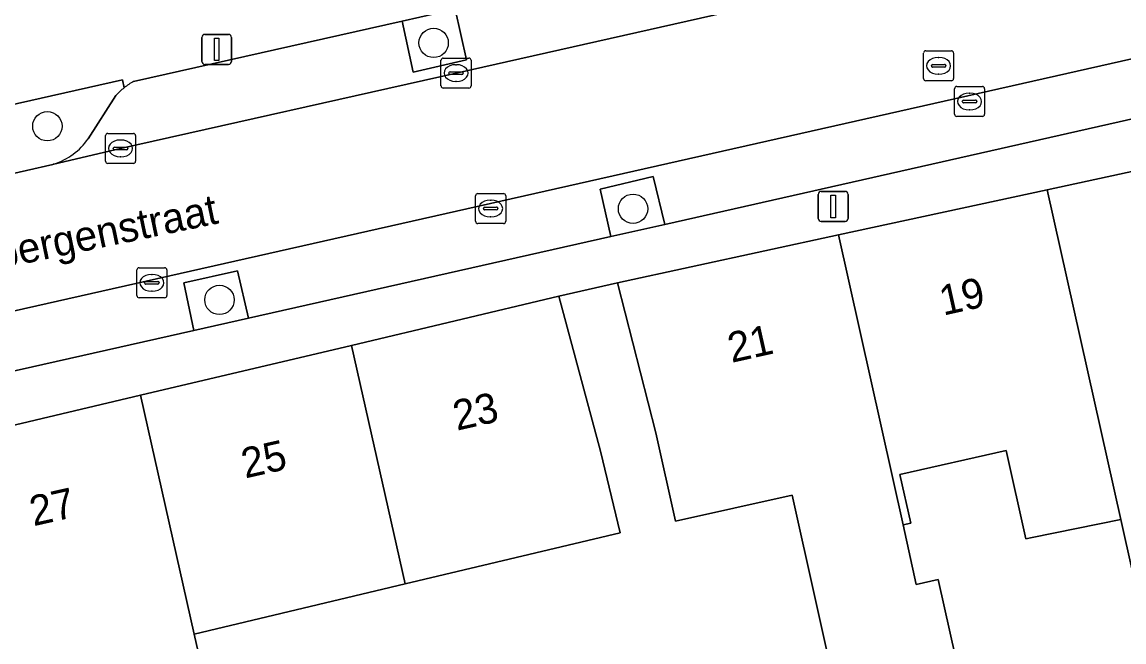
# Model space of a CAD drawing. Extents: x 160377 to 161131, y 383938 to 384853.
# Drawn here: x 160832.91 to 160869.61, y 384516.19 to 384536.84 of the extents above; entities that cross this region are included whole.
import ezdxf

# ---------------------------------------------------------------- set-up
doc = ezdxf.new("R2010")
doc.units = 0
for name, color, linetype in [('IMGEO_Boom', 7, 'Continuous'), ('IMGEO_Erf', 7, 'Continuous'), ('IMGEO_Groenvoorziening', 7, 'Continuous'), ('IMGEO_Kolk', 7, 'Continuous'), ('IMGEO_Lichtmast', 7, 'Continuous'), ('IMGEO_Openbare_ruimte_label', 7, 'Continuous'), ('IMGEO_Pand', 7, 'Continuous'), ('IMGEO_Pand_nummerreeks', 7, 'Continuous'), ('IMGEO_Parkeervlak_open', 7, 'Continuous'), ('IMGEO_Rijbaan_lokaal_open', 7, 'Continuous'), ('IMGEO_Rioolput', 7, 'Continuous'), ('IMGEO_Voetpad_open', 7, 'Continuous')]:
    doc.layers.add(name, color=color, linetype=linetype)

msp = doc.modelspace()

# ---------------------------------------------------------------- linework, layer by layer
at = {"layer": 'IMGEO_Boom'}
for centre in [(160846.615, 384536.146), (160833.749, 384533.371), (160853.256, 384530.621), (160839.482, 384527.586)]:
    msp.add_circle(centre, 0.489, dxfattribs=at)
at = {"layer": 'IMGEO_Erf'}
for points in [[(160860.155, 384513.891), (160858.553, 384521.081), (160854.667, 384520.215), (160854.01, 384523.159), (160852.74, 384528.157), (160850.787, 384527.704), (160852.168, 384522.542), (160852.824, 384519.822), (160845.672, 384518.122), (160838.644, 384516.451), (160839.119, 384514.345)], [(160907.738, 384524.733), (160895.351, 384522.025), (160889.066, 384520.682), (160888.638, 384522.636), (160876.693, 384520.019), (160870.939, 384518.758), (160870.144, 384518.584), (160869.888, 384518.528), (160869.5, 384520.268), (160866.555, 384519.668), (160866.34, 384519.62), (160865.684, 384522.563), (160862.143, 384521.773), (160862.505, 384520.15), (160862.248, 384520.093), (160862.69, 384518.108), (160863.415, 384518.27), (160864.191, 384514.79)]]:
    msp.add_lwpolyline(points, dxfattribs=at)
at = {"layer": 'IMGEO_Groenvoorziening'}
for points in [[(160847.328, 384537.267), (160845.566, 384536.872), (160845.934, 384535.174), (160847.706, 384535.583)], [(160852.512, 384529.694), (160854.315, 384530.101), (160853.922, 384531.691), (160852.156, 384531.271)], [(160838.625, 384526.562), (160840.45, 384526.974), (160840.082, 384528.555), (160838.291, 384528.15)]]:
    msp.add_lwpolyline(points, close=True, dxfattribs=at)
for points in [[(160836.306, 384534.651), (160836.252, 384534.914), (160830.821, 384533.696), (160831.17, 384532.066), (160831.292, 384531.493), (160833.927, 384532.098), (160833.946, 384532.104), (160833.966, 384532.11)], [(160835.109, 384532.954), (160836.027, 384534.389)]]:
    msp.add_lwpolyline(points, dxfattribs=at)
for centre, radius, start, end in [((160837.704, 384532.883), 2.254, 128.3295, 138.0708), ((160833.304, 384534.203), 2.195, 287.5586, 325.3263)]:
    msp.add_arc(centre, radius, start, end, dxfattribs=at)
at = {"layer": 'IMGEO_Kolk'}
for p, q in [((160846.86, 384534.715), (160846.86, 384535.567)), ((160846.935, 384535.641), (160847.787, 384535.641)), ((160847.348, 384535.421), (160847.373, 384535.421)), ((160847.861, 384535.567), (160847.861, 384534.715)), ((160847.119, 384535.135), (160847.119, 384535.147)), ((160847.557, 384535.098), (160847.159, 384535.098)), ((160847.162, 384535.184), (160847.56, 384535.184)), ((160847.603, 384535.147), (160847.603, 384535.135)), ((160847.787, 384534.641), (160846.935, 384534.641)), ((160847.371, 384534.861), (160847.346, 384534.861)), ((160863.965, 384533.769), (160863.965, 384534.621)), ((160864.04, 384534.695), (160864.892, 384534.695)), ((160864.966, 384534.621), (160864.966, 384533.769)), ((160864.453, 384534.475), (160864.478, 384534.475)), ((160864.224, 384534.189), (160864.224, 384534.201)), ((160864.662, 384534.152), (160864.264, 384534.152)), ((160864.267, 384534.238), (160864.665, 384534.238)), ((160864.476, 384533.915), (160864.451, 384533.915)), ((160864.708, 384534.201), (160864.708, 384534.189)), ((160864.892, 384533.695), (160864.04, 384533.695)), ((160835.686, 384532.206), (160835.686, 384533.058)), ((160835.761, 384533.132), (160836.613, 384533.132)), ((160836.174, 384532.912), (160836.199, 384532.912)), ((160836.687, 384533.058), (160836.687, 384532.206)), ((160835.945, 384532.626), (160835.945, 384532.638)), ((160836.383, 384532.589), (160835.985, 384532.589)), ((160835.988, 384532.675), (160836.386, 384532.675)), ((160836.429, 384532.638), (160836.429, 384532.626)), ((160836.613, 384532.132), (160835.761, 384532.132)), ((160836.197, 384532.352), (160836.172, 384532.352)), ((160848.013, 384530.203), (160848.013, 384531.055)), ((160848.088, 384531.129), (160848.94, 384531.129)), ((160849.014, 384531.055), (160849.014, 384530.203)), ((160848.272, 384530.623), (160848.272, 384530.635)), ((160848.71, 384530.586), (160848.312, 384530.586)), ((160848.315, 384530.672), (160848.713, 384530.672)), ((160848.501, 384530.909), (160848.526, 384530.909)), ((160848.756, 384530.635), (160848.756, 384530.623)), ((160848.524, 384530.349), (160848.499, 384530.349)), ((160848.94, 384530.129), (160848.088, 384530.129)), ((160836.729, 384527.729), (160836.729, 384528.581)), ((160836.804, 384528.655), (160837.656, 384528.655)), ((160837.217, 384528.435), (160837.242, 384528.435)), ((160837.73, 384528.581), (160837.73, 384527.729)), ((160836.988, 384528.149), (160836.988, 384528.161)), ((160837.426, 384528.112), (160837.028, 384528.112)), ((160837.031, 384528.198), (160837.429, 384528.198)), ((160837.472, 384528.161), (160837.472, 384528.149)), ((160837.656, 384527.655), (160836.804, 384527.655)), ((160837.24, 384527.875), (160837.215, 384527.875))]:
    msp.add_line(p, q, dxfattribs=at)
for points in [[(160846.86, 384534.715), (160846.86, 384535.567)], [(160846.935, 384535.641), (160847.787, 384535.641)], [(160847.861, 384535.567), (160847.861, 384534.715)], [(160847.787, 384534.641), (160846.935, 384534.641)], [(160863.965, 384533.769), (160863.965, 384534.621)], [(160864.04, 384534.695), (160864.892, 384534.695)], [(160864.966, 384534.621), (160864.966, 384533.769)], [(160864.892, 384533.695), (160864.04, 384533.695)], [(160835.686, 384532.206), (160835.686, 384533.058)], [(160835.761, 384533.132), (160836.613, 384533.132)], [(160836.687, 384533.058), (160836.687, 384532.206)], [(160836.613, 384532.132), (160835.761, 384532.132)], [(160848.013, 384530.203), (160848.013, 384531.055)], [(160848.088, 384531.129), (160848.94, 384531.129)], [(160849.014, 384531.055), (160849.014, 384530.203)], [(160848.94, 384530.129), (160848.088, 384530.129)], [(160836.729, 384527.729), (160836.729, 384528.581)], [(160836.804, 384528.655), (160837.656, 384528.655)], [(160837.73, 384528.581), (160837.73, 384527.729)], [(160837.656, 384527.655), (160836.804, 384527.655)]]:
    msp.add_lwpolyline(points, dxfattribs=at)
for centre, radius, start, end in [((160846.937, 384535.565), 0.0765, 91.552, 178.448), ((160846.937, 384535.565), 0.0765, 91.552, 178.448), ((160847.785, 384535.565), 0.0765, 1.552, 88.448), ((160847.785, 384535.565), 0.0765, 1.552, 88.448), ((160847.159, 384535.144), 0.0403, 85.8775, 175.7526), ((160847.156, 384535.134), 0.0366, 178.938, 274.7102), ((160847.56, 384535.141), 0.043, 264.8664, 352.4533), ((160847.564, 384535.146), 0.0386, 1.7309, 96.639), ((160846.937, 384534.717), 0.0765, 181.552, 268.448), ((160846.937, 384534.717), 0.0765, 181.552, 268.448), ((160847.785, 384534.717), 0.0765, 271.552, 358.448), ((160847.785, 384534.717), 0.0765, 271.552, 358.448), ((160864.042, 384534.619), 0.0765, 91.552, 178.448), ((160864.042, 384534.619), 0.0765, 91.552, 178.448), ((160864.89, 384534.619), 0.0765, 1.552, 88.448), ((160864.89, 384534.619), 0.0765, 1.552, 88.448), ((160864.264, 384534.198), 0.0403, 85.8775, 175.7526), ((160864.261, 384534.188), 0.0366, 178.938, 274.7102), ((160864.665, 384534.195), 0.043, 264.8664, 352.4533), ((160864.669, 384534.2), 0.0386, 1.7309, 96.639), ((160864.042, 384533.771), 0.0765, 181.552, 268.448), ((160864.042, 384533.771), 0.0765, 181.552, 268.448), ((160864.89, 384533.771), 0.0765, 271.552, 358.448), ((160864.89, 384533.771), 0.0765, 271.552, 358.448), ((160835.763, 384533.056), 0.0765, 91.552, 178.448), ((160835.763, 384533.056), 0.0765, 91.552, 178.448), ((160836.611, 384533.056), 0.0765, 1.552, 88.448), ((160836.611, 384533.056), 0.0765, 1.552, 88.448), ((160835.985, 384532.635), 0.0403, 85.8775, 175.7526), ((160835.982, 384532.625), 0.0366, 178.938, 274.7102), ((160836.386, 384532.632), 0.043, 264.8664, 352.4533), ((160836.39, 384532.637), 0.0386, 1.7309, 96.639), ((160835.763, 384532.208), 0.0765, 181.552, 268.448), ((160835.763, 384532.208), 0.0765, 181.552, 268.448), ((160836.611, 384532.208), 0.0765, 271.552, 358.448), ((160836.611, 384532.208), 0.0765, 271.552, 358.448), ((160848.09, 384531.053), 0.0765, 91.552, 178.448), ((160848.09, 384531.053), 0.0765, 91.552, 178.448), ((160848.938, 384531.053), 0.0765, 1.552, 88.448), ((160848.938, 384531.053), 0.0765, 1.552, 88.448), ((160848.312, 384530.632), 0.0403, 85.8775, 175.7526), ((160848.309, 384530.622), 0.0366, 178.938, 274.7102), ((160848.713, 384530.629), 0.043, 264.8664, 352.4533), ((160848.717, 384530.634), 0.0386, 1.7309, 96.639), ((160848.09, 384530.205), 0.0765, 181.552, 268.448), ((160848.09, 384530.205), 0.0765, 181.552, 268.448), ((160848.938, 384530.205), 0.0765, 271.552, 358.448), ((160848.938, 384530.205), 0.0765, 271.552, 358.448), ((160836.806, 384528.579), 0.0765, 91.552, 178.448), ((160836.806, 384528.579), 0.0765, 91.552, 178.448), ((160837.654, 384528.579), 0.0765, 1.552, 88.448), ((160837.654, 384528.579), 0.0765, 1.552, 88.448), ((160837.028, 384528.158), 0.0403, 85.8775, 175.7526), ((160837.025, 384528.148), 0.0366, 178.938, 274.7102), ((160837.429, 384528.155), 0.043, 264.8664, 352.4533), ((160837.433, 384528.16), 0.0386, 1.7309, 96.639), ((160836.806, 384527.731), 0.0765, 181.552, 268.448), ((160836.806, 384527.731), 0.0765, 181.552, 268.448), ((160837.654, 384527.731), 0.0765, 271.552, 358.448), ((160837.654, 384527.731), 0.0765, 271.552, 358.448)]:
    msp.add_arc(centre, radius, start, end, dxfattribs=at)
for centre, major_axis, ratio, start_param, end_param in [((160847.347, 384535.141), (-0.387, 0.002), 0.722429, 4.712389, 7.853982), ((160847.372, 384535.141), (-0.39, 0.002), 0.717154, 1.570796, 4.712389), ((160864.452, 384534.195), (-0.387, 0.002), 0.722429, 4.712389, 7.853982), ((160864.477, 384534.195), (-0.39, 0.002), 0.717154, 1.570796, 4.712389), ((160836.173, 384532.632), (-0.387, 0.002), 0.722429, 4.712389, 7.853982), ((160836.198, 384532.632), (-0.39, 0.002), 0.717154, 1.570796, 4.712389), ((160848.5, 384530.629), (-0.387, 0.002), 0.722429, 4.712389, 7.853982), ((160848.525, 384530.629), (-0.39, 0.002), 0.717154, 1.570796, 4.712389), ((160837.216, 384528.155), (-0.387, 0.002), 0.722429, 4.712389, 7.853982), ((160837.241, 384528.155), (-0.39, 0.002), 0.717154, 1.570796, 4.712389)]:
    msp.add_ellipse(centre, major_axis=major_axis, ratio=ratio, start_param=start_param, end_param=end_param, dxfattribs=at)
at = {"layer": 'IMGEO_Lichtmast'}
for p, q in [((160838.893, 384535.53), (160838.893, 384536.33)), ((160838.893, 384536.33), (160838.893, 384535.53)), ((160838.993, 384536.43), (160839.783, 384536.43)), ((160839.783, 384536.43), (160838.993, 384536.43)), ((160839.883, 384536.33), (160839.883, 384535.53)), ((160839.883, 384535.53), (160839.883, 384536.33)), ((160839.783, 384535.43), (160838.993, 384535.43)), ((160838.993, 384535.43), (160839.783, 384535.43)), ((160859.427, 384530.299), (160859.427, 384531.099)), ((160859.427, 384531.099), (160859.427, 384530.299)), ((160859.527, 384531.199), (160860.317, 384531.199)), ((160860.317, 384531.199), (160859.527, 384531.199)), ((160860.417, 384531.099), (160860.417, 384530.299)), ((160860.417, 384530.299), (160860.417, 384531.099)), ((160860.317, 384530.199), (160859.527, 384530.199)), ((160859.527, 384530.199), (160860.317, 384530.199))]:
    msp.add_line(p, q, dxfattribs=at)
for points in [[(160839.313, 384536.305), (160839.463, 384536.305), (160839.463, 384535.555), (160839.313, 384535.555), (160839.313, 384536.305)], [(160859.847, 384531.074), (160859.997, 384531.074), (160859.997, 384530.324), (160859.847, 384530.324), (160859.847, 384531.074)]]:
    msp.add_lwpolyline(points, dxfattribs=at)
for centre, start, end in [((160838.993, 384536.33), 90, 180), ((160838.993, 384536.33), 90, 180), ((160839.783, 384536.33), 0, 90), ((160839.783, 384536.33), 360, 90), ((160838.993, 384535.53), 180, 270), ((160838.993, 384535.53), 180, 270), ((160839.783, 384535.53), 270, 0), ((160839.783, 384535.53), 270, 0), ((160859.527, 384531.099), 90, 180), ((160859.527, 384531.099), 90, 180), ((160860.317, 384531.099), 0, 90), ((160860.317, 384531.099), 360, 90), ((160859.527, 384530.299), 180, 270), ((160859.527, 384530.299), 180, 270), ((160860.317, 384530.299), 270, 0), ((160860.317, 384530.299), 270, 0)]:
    msp.add_arc(centre, 0.1, start, end, dxfattribs=at)
at = {"layer": 'IMGEO_Pand'}
for points in [[(160873.862, 384532.724), (160867.05, 384531.251), (160869.5, 384520.268), (160869.888, 384518.528), (160870.144, 384518.584), (160870.939, 384518.758), (160876.693, 384520.019), (160876.666, 384520.142)], [(160867.05, 384531.251), (160860.097, 384529.748), (160862.248, 384520.093), (160862.505, 384520.15), (160862.143, 384521.773), (160865.684, 384522.563), (160866.34, 384519.62), (160866.555, 384519.668), (160869.5, 384520.268)], [(160860.097, 384529.748), (160852.74, 384528.157), (160854.01, 384523.159), (160854.667, 384520.215), (160858.553, 384521.081), (160860.155, 384513.891), (160864.191, 384514.79), (160863.415, 384518.27), (160862.69, 384518.108), (160862.248, 384520.093)], [(160845.672, 384518.122), (160852.824, 384519.822), (160852.168, 384522.542), (160850.787, 384527.704), (160843.878, 384526.07)], [(160845.672, 384518.122), (160843.878, 384526.07), (160836.849, 384524.407), (160838.644, 384516.451)], [(160836.849, 384524.407), (160829.818, 384522.743), (160831.529, 384514.948), (160831.983, 384513.038), (160832.071, 384512.67), (160839.119, 384514.345), (160838.644, 384516.451)]]:
    msp.add_lwpolyline(points, close=True, dxfattribs=at)
at = {"layer": 'IMGEO_Parkeervlak_open'}
for points in [[(160885, 384545.722), (160879.092, 384544.396), (160879.502, 384542.744), (160877.738, 384542.353), (160877.401, 384544.017), (160866.053, 384541.47), (160866.412, 384539.802), (160864.678, 384539.398), (160864.26, 384541.068), (160847.328, 384537.267), (160847.706, 384535.583), (160845.934, 384535.174), (160845.566, 384536.872), (160836.623, 384534.865)], [(160902.011, 384542.877), (160832.263, 384527.13), (160832.233, 384527.123), (160820.727, 384524.601), (160821.161, 384522.675), (160832.815, 384525.252), (160838.625, 384526.562), (160838.291, 384528.15), (160840.082, 384528.555), (160840.45, 384526.974), (160852.512, 384529.694), (160852.156, 384531.271), (160853.922, 384531.691), (160854.315, 384530.101), (160870.728, 384533.803)], [(160833.966, 384532.11), (160836.187, 384532.632), (160847.361, 384535.141), (160863.202, 384538.718), (160880.924, 384542.745)], [(160836.027, 384534.389), (160835.109, 384532.954)]]:
    msp.add_lwpolyline(points, dxfattribs=at)
for centre, radius, start, end in [((160837.704, 384532.883), 2.254, 128.3295, 138.0708), ((160837.828, 384532.738), 2.445, 119.5362, 128.5087), ((160833.304, 384534.203), 2.195, 287.5586, 325.3263)]:
    msp.add_arc(centre, radius, start, end, dxfattribs=at)
at = {"layer": 'IMGEO_Rijbaan_lokaal_open'}
msp.add_lwpolyline([(160941.464, 384557.056), (160937.85, 384555.646), (160932.953, 384554.161), (160932.73, 384554.133), (160916.171, 384549.973), (160914.036, 384549.461), (160901.226, 384546.299), (160898.99, 384545.987), (160890.773, 384544.726), (160890.653, 384544.708), (160888.676, 384544.343), (160880.924, 384542.745), (160863.202, 384538.718), (160847.361, 384535.141), (160836.187, 384532.632), (160833.966, 384532.11), (160833.946, 384532.104), (160833.927, 384532.098), (160831.292, 384531.493), (160832.263, 384527.13), (160902.011, 384542.877)], dxfattribs=at)
at = {"layer": 'IMGEO_Rioolput'}
for p, q in [((160862.933, 384534.958), (160862.933, 384535.81)), ((160863.008, 384535.884), (160863.86, 384535.884)), ((160863.934, 384535.81), (160863.934, 384534.958)), ((160863.192, 384535.378), (160863.192, 384535.39)), ((160863.235, 384535.427), (160863.633, 384535.427)), ((160863.421, 384535.664), (160863.446, 384535.664)), ((160863.676, 384535.39), (160863.676, 384535.378)), ((160863.63, 384535.341), (160863.232, 384535.341)), ((160863.444, 384535.104), (160863.419, 384535.104)), ((160863.86, 384534.884), (160863.008, 384534.884))]:
    msp.add_line(p, q, dxfattribs=at)
for points in [[(160862.933, 384534.958), (160862.933, 384535.81)], [(160863.008, 384535.884), (160863.86, 384535.884)], [(160863.934, 384535.81), (160863.934, 384534.958)], [(160863.86, 384534.884), (160863.008, 384534.884)]]:
    msp.add_lwpolyline(points, dxfattribs=at)
for centre, radius, start, end in [((160863.01, 384535.808), 0.0765, 91.552, 178.448), ((160863.01, 384535.808), 0.0765, 91.552, 178.448), ((160863.858, 384535.808), 0.0765, 1.552, 88.448), ((160863.858, 384535.808), 0.0765, 1.552, 88.448), ((160863.232, 384535.387), 0.0403, 85.8775, 175.7526), ((160863.229, 384535.377), 0.0366, 178.938, 274.7102), ((160863.633, 384535.384), 0.043, 264.8664, 352.4533), ((160863.637, 384535.389), 0.0386, 1.7309, 96.639), ((160863.01, 384534.96), 0.0765, 181.552, 268.448), ((160863.01, 384534.96), 0.0765, 181.552, 268.448), ((160863.858, 384534.96), 0.0765, 271.552, 358.448), ((160863.858, 384534.96), 0.0765, 271.552, 358.448)]:
    msp.add_arc(centre, radius, start, end, dxfattribs=at)
for centre, major_axis, ratio, start_param, end_param in [((160863.42, 384535.384), (-0.387, 0.002), 0.722429, 4.712389, 7.853982), ((160863.445, 384535.384), (-0.39, 0.002), 0.717154, 1.570796, 4.712389)]:
    msp.add_ellipse(centre, major_axis=major_axis, ratio=ratio, start_param=start_param, end_param=end_param, dxfattribs=at)
at = {"layer": 'IMGEO_Voetpad_open'}
for points in [[(160836.623, 384534.865), (160845.566, 384536.872), (160847.328, 384537.267), (160864.26, 384541.068), (160866.053, 384541.47), (160877.401, 384544.017), (160879.092, 384544.396), (160885, 384545.722)], [(160901.584, 384540.762), (160890.645, 384538.295), (160888.839, 384537.888), (160872.545, 384534.213), (160870.728, 384533.803), (160854.315, 384530.101), (160852.512, 384529.694), (160840.45, 384526.974), (160838.625, 384526.562), (160832.815, 384525.252), (160821.161, 384522.675), (160819.192, 384522.239), (160815.193, 384521.355), (160814.974, 384521.307), (160805.621, 384519.473), (160803.793, 384519.115), (160786.437, 384515.711), (160784.292, 384515.29), (160773.366, 384513.148)], [(160830.281, 384531.303), (160831.292, 384531.493), (160831.17, 384532.066), (160829.59, 384531.737), (160829.233, 384533.354), (160830.821, 384533.696), (160836.252, 384534.914), (160836.306, 384534.651)], [(160772.659, 384513.262), (160772.776, 384512.843), (160768.147, 384511.974), (160768.624, 384509.5), (160776.123, 384510.948), (160779.019, 384511.567), (160784.031, 384512.547), (160785.415, 384512.818), (160791.826, 384514.031), (160798.321, 384515.449), (160806.424, 384517.218), (160807.944, 384517.586), (160809.674, 384517.977), (160815.654, 384519.392), (160821.332, 384520.735), (160829.818, 384522.743), (160836.849, 384524.407), (160843.878, 384526.07), (160850.787, 384527.704), (160852.74, 384528.157), (160860.097, 384529.748), (160867.05, 384531.251), (160873.862, 384532.724)]]:
    msp.add_lwpolyline(points, dxfattribs=at)
msp.add_arc((160837.828, 384532.738), 2.445, 119.5362, 128.5087, dxfattribs=at)

# ---------------------------------------------------------------- texts
at = {"layer": 'IMGEO_Openbare_ruimte_label'}
msp.add_text('van Kinsbergenstraat', height=1, rotation=11.7706, dxfattribs=at).set_placement((160827.114, 384527.564))
at = {"layer": 'IMGEO_Pand_nummerreeks'}
for s, rotation, p in [('19', 12.5707, (160863.587, 384527.058)), ('21', 12.5707, (160856.538, 384525.486)), ('23', 12.7199, (160847.388, 384523.225)), ('25', 12.7199, (160840.337, 384521.634)), ('27', 12.7197, (160833.286, 384520.042))]:
    msp.add_text(s, height=1, rotation=rotation, dxfattribs=at).set_placement(p)

doc.saveas('drawing.dxf')
